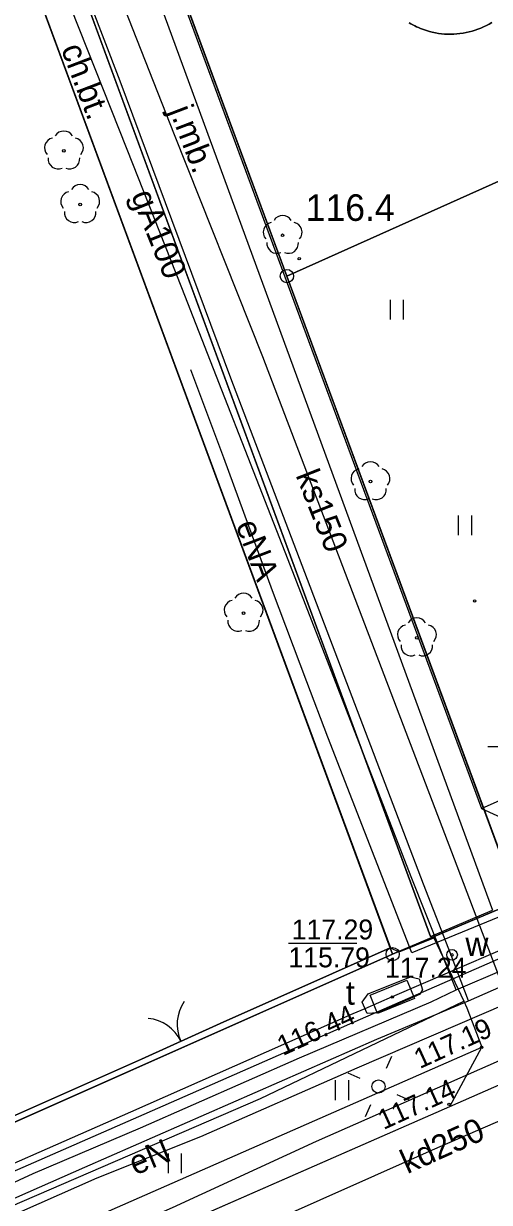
# Model space of a CAD drawing. Extents: x 6434771 to 6436222, y 5663454 to 5664782.
# Drawn here: x 6435238.45 to 6435255.99, y 5664227.82 to 5664272.2 of the extents above; entities that cross this region are included whole.
import ezdxf

# ---------------------------------------------------------------- set-up
doc = ezdxf.new("R2010")
doc.units = 0
for name, color, linetype in [('Warstwa 1', 7, 'Continuous'), ('Warstwa 10', 7, 'Continuous'), ('Warstwa 11', 7, 'Continuous'), ('Warstwa 12', 7, 'Continuous'), ('Warstwa 13', 7, 'Continuous'), ('Warstwa 14', 7, 'Continuous'), ('Warstwa 15', 7, 'Continuous'), ('Warstwa 2', 7, 'Continuous'), ('Warstwa 20', 7, 'Continuous'), ('Warstwa 21', 7, 'Continuous'), ('Warstwa 25', 7, 'Continuous'), ('Warstwa 3', 7, 'Continuous'), ('Warstwa 4', 7, 'Continuous'), ('Warstwa 5', 7, 'Continuous'), ('Warstwa 6', 7, 'Continuous'), ('Warstwa 7', 7, 'Continuous'), ('Warstwa 8', 7, 'Continuous'), ('Warstwa 9', 7, 'Continuous')]:
    doc.layers.add(name, color=color, linetype=linetype)

msp = doc.modelspace()

# ---------------------------------------------------------------- linework, layer by layer
at = {"layer": 'Warstwa 1'}
for p, q in [((6435240.027, 5664285.223), (6435248.364, 5664262.699)), ((6435240.027, 5664285.223), (6435248.364, 5664262.699)), ((6435235.07, 5664283.87), (6435252.346, 5664237.168)), ((6435235.07, 5664283.87), (6435252.346, 5664237.168)), ((6435248.364, 5664262.699), (6435268.423, 5664271.677)), ((6435248.364, 5664262.699), (6435268.423, 5664271.677)), ((6435248.364, 5664262.699), (6435257.06, 5664239.171)), ((6435248.364, 5664262.699), (6435257.06, 5664239.171)), ((6435252.346, 5664237.168), (6435257.06, 5664239.171)), ((6435252.346, 5664237.168), (6435257.06, 5664239.171)), ((6435154.317, 5664193.62), (6435252.346, 5664237.168)), ((6435154.317, 5664193.62), (6435252.346, 5664237.168))]:
    msp.add_line(p, q, dxfattribs=at)
msp.add_lwpolyline([(6435256.082, 5664272.242), (6435255.981, 5664272.183), (6435255.879, 5664272.129), (6435255.773, 5664272.079), (6435255.666, 5664272.032), (6435255.558, 5664271.99), (6435255.448, 5664271.952), (6435255.337, 5664271.918), (6435255.225, 5664271.888), (6435255.111, 5664271.864), (6435254.997, 5664271.843), (6435254.882, 5664271.826), (6435254.766, 5664271.814), (6435254.65, 5664271.806), (6435254.534, 5664271.804), (6435254.417, 5664271.804), (6435254.301, 5664271.81), (6435254.185, 5664271.821), (6435254.07, 5664271.835), (6435253.955, 5664271.854), (6435253.84, 5664271.877), (6435253.728, 5664271.905), (6435253.616, 5664271.937), (6435253.541, 5664271.963), (6435253.467, 5664271.991), (6435253.393, 5664272.02), (6435253.32, 5664272.051), (6435253.248, 5664272.084), (6435253.176, 5664272.12), (6435253.106, 5664272.157), (6435253.037, 5664272.196), (6435252.969, 5664272.237)], dxfattribs=at)
at = {"layer": 'Warstwa 10'}
for q in [(6435281.309, 5664253.957), (6435257.771, 5664241.703)]:
    msp.add_line((6435255.692, 5664242.658), q, dxfattribs=at)
for centre in [(6435248.364, 5664262.699), (6435252.346, 5664237.168)]:
    msp.add_circle(centre, 0.25, dxfattribs=at)
at = {"layer": 'Warstwa 11'}
for centre in [(6435239.966, 5664267.409), (6435240.578, 5664265.392), (6435248.203, 5664264.232), (6435251.511, 5664254.96), (6435246.733, 5664250.005), (6435253.26, 5664249.079)]:
    msp.add_circle(centre, 0.05, dxfattribs=at)
for centre, start, end in [((6435239.609, 5664267.525), 102.1471, 221.8529), ((6435239.966, 5664267.784), 30.1471, 149.8529), ((6435240.323, 5664267.525), 318.1471, 77.8529), ((6435239.746, 5664267.106), 174.1471, 293.8529), ((6435240.186, 5664267.106), 246.1471, 5.8529), ((6435240.578, 5664265.767), 30.1471, 149.8529), ((6435240.221, 5664265.508), 102.1471, 221.8529), ((6435240.935, 5664265.508), 318.1471, 77.8529), ((6435240.358, 5664265.089), 174.1471, 293.8529), ((6435240.798, 5664265.089), 246.1471, 5.8529), ((6435248.203, 5664264.607), 30.1471, 149.8529), ((6435247.846, 5664264.348), 102.1471, 221.8529), ((6435248.56, 5664264.348), 318.1471, 77.8529), ((6435247.983, 5664263.929), 174.1471, 293.8529), ((6435248.423, 5664263.929), 246.1471, 5.8529), ((6435251.154, 5664255.076), 102.1471, 221.8529), ((6435251.511, 5664255.335), 30.1471, 149.8529), ((6435251.868, 5664255.076), 318.1471, 77.8529), ((6435251.291, 5664254.657), 174.1471, 293.8529), ((6435251.731, 5664254.657), 246.1471, 5.8529), ((6435246.733, 5664250.38), 30.1471, 149.8529), ((6435246.376, 5664250.121), 102.1471, 221.8529), ((6435247.09, 5664250.121), 318.1471, 77.8529), ((6435246.513, 5664249.702), 174.1471, 293.8529), ((6435246.953, 5664249.702), 246.1471, 5.8529), ((6435253.26, 5664249.454), 30.1471, 149.8529), ((6435252.903, 5664249.195), 102.1471, 221.8529), ((6435253.617, 5664249.195), 318.1471, 77.8529), ((6435253.04, 5664248.776), 174.1471, 293.8529), ((6435253.48, 5664248.776), 246.1471, 5.8529)]:
    msp.add_arc(centre, 0.375, start, end, dxfattribs=at)
at = {"layer": 'Warstwa 12'}
for points in [[(6435255.208, 5664235.41), (6435254.548, 5664237.129), (6435253.502, 5664239.802), (6435246.255, 5664258.857), (6435242.084, 5664270.031), (6435235.344, 5664287.563), (6435229.214, 5664303.793), (6435227.47, 5664308.88), (6435226.34, 5664311.06), (6435225.386, 5664313.892), (6435224.7, 5664315.45), (6435222.922, 5664319.575), (6435222.737, 5664320.017)], [(6435254.742, 5664235.822), (6435253.049, 5664240.076), (6435248.411, 5664252.015), (6435244.402, 5664262.257), (6435242.347, 5664267.462), (6435238.734, 5664276.587), (6435237.335, 5664280.216), (6435235.03, 5664286.426), (6435230.515, 5664298.698), (6435226.86, 5664308.671), (6435225.999, 5664311.022), (6435224.996, 5664314.44), (6435224.225, 5664316.812)], [(6435277.58, 5664217.824), (6435274.918, 5664221.537), (6435273.989, 5664222.89), (6435272.244, 5664226.382), (6435268.921, 5664233.533), (6435264.775, 5664242.17), (6435262.979, 5664241.403), (6435262.107, 5664240.966), (6435258.199, 5664239.331), (6435253.063, 5664237.218), (6435249.905, 5664245.344), (6435249.118, 5664247.419), (6435247.819, 5664250.853), (6435245.991, 5664255.861), (6435244.743, 5664259.163)], [(6435281.244, 5664248.549), (6435276.826, 5664246.351), (6435273.945, 5664245.148), (6435271.177, 5664243.879), (6435267.676, 5664242.378), (6435264.71, 5664240.947), (6435257.662, 5664237.856), (6435253.411, 5664236.025), (6435252.331, 5664235.562), (6435251.303, 5664235.113), (6435250.848, 5664234.924), (6435242.474, 5664231.222), (6435234.812, 5664227.859), (6435226.14, 5664223.979)], [(6435163.258, 5664195.462), (6435165.422, 5664196.444), (6435173.188, 5664199.843), (6435177.707, 5664201.903), (6435184.289, 5664204.931), (6435185.443, 5664205.514), (6435192.607, 5664208.727), (6435197.847, 5664211.091), (6435203.131, 5664213.378), (6435208.097, 5664215.562), (6435211.52, 5664217.219), (6435217.133, 5664219.729), (6435230.14, 5664225.514), (6435235.984, 5664228.085), (6435243.7, 5664231.462), (6435250.73, 5664234.549), (6435258.689, 5664238.017), (6435266.557, 5664241.428), (6435276.882, 5664245.994), (6435281.236, 5664247.937)], [(6435254.742, 5664235.822), (6435258.384, 5664237.389), (6435262.593, 5664239.264), (6435266.875, 5664241.068), (6435270.591, 5664242.726), (6435276.64, 5664245.447), (6435281.231, 5664247.512)], [(6435255.208, 5664235.41), (6435259.712, 5664237.396), (6435264.836, 5664239.616), (6435267.518, 5664240.718), (6435268.652, 5664241.233), (6435271.447, 5664242.503), (6435280.135, 5664246.267), (6435281.222, 5664246.774)], [(6435166.227, 5664195.426), (6435174.241, 5664198.938), (6435184.795, 5664203.774), (6435190.869, 5664206.408), (6435197.069, 5664209.142), (6435206.327, 5664213.231), (6435212.589, 5664216.074), (6435219.21, 5664219.064), (6435221.954, 5664220.187), (6435223.302, 5664220.828), (6435236.068, 5664226.475), (6435241.22, 5664228.753), (6435245.127, 5664230.31), (6435251.006, 5664232.889), (6435259.495, 5664236.537), (6435265.624, 5664239.277), (6435269.893, 5664241.085), (6435272.641, 5664242.393), (6435275.176, 5664243.361), (6435276.604, 5664244.159), (6435278.452, 5664244.874), (6435281.216, 5664246.228)], [(6435166.14, 5664196.44), (6435172.501, 5664198.981), (6435180.622, 5664202.634), (6435187.375, 5664205.684), (6435197.427, 5664210.252), (6435208.741, 5664215.43), (6435215.773, 5664218.661), (6435220.459, 5664220.797), (6435223.701, 5664222.292), (6435226.604, 5664223.534), (6435232.618, 5664226.199), (6435236.028, 5664227.627), (6435238.812, 5664228.918), (6435242.852, 5664230.628), (6435248.839, 5664233.268), (6435253.798, 5664235.377), (6435254.742, 5664235.822)], [(6435165.539, 5664195.435), (6435172.718, 5664198.58), (6435178.903, 5664201.208), (6435188.571, 5664205.582), (6435194.746, 5664208.511), (6435210.406, 5664215.591), (6435226.228, 5664222.753), (6435240.75, 5664229.151), (6435251.751, 5664233.964), (6435255.208, 5664235.41)]]:
    msp.add_lwpolyline(points, dxfattribs=at)
at = {"layer": 'Warstwa 13'}
for centre in [(6435248.826, 5664263.357), (6435255.43, 5664250.467)]:
    msp.add_circle(centre, 0.045, dxfattribs=at)
at = {"layer": 'Warstwa 14'}
for p, q in [((6435255.927, 5664244.993), (6435258.35, 5664244.993)), ((6435248.429, 5664237.584), (6435250.997, 5664237.584))]:
    msp.add_line(p, q, dxfattribs=at)
msp.add_circle((6435252.331, 5664235.562), 0.045, dxfattribs=at)
msp.add_circle((6435252.331, 5664235.562), 0.045, dxfattribs=at)
msp.add_circle((6435252.331, 5664235.562), 0.045, dxfattribs=at)
at = {"layer": 'Warstwa 15'}
msp.add_lwpolyline([(6435251.426, 5664235.672), (6435253.015, 5664236.312), (6435253.345, 5664236.242), (6435253.471, 5664235.829), (6435253.353, 5664235.649), (6435251.78, 5664234.959), (6435251.384, 5664234.931), (6435251.192, 5664235.362)], close=True, dxfattribs=at)
at = {"layer": 'Warstwa 2'}
msp.add_line((6435255.692, 5664242.658), (6435257.771, 5664241.703), dxfattribs=at)
for points in [[(6435252.269, 5664237.413), (6435235.175, 5664283.592)], [(6435242.138, 5664283.697), (6435245.029, 5664276.331), (6435243.452, 5664275.751), (6435255.692, 5664242.658)], [(6435252.255, 5664237.406), (6435245.854, 5664234.564)], [(6435242.885, 5664233.218), (6435189.586, 5664209.532), (6435157.958, 5664195.526)]]:
    msp.add_lwpolyline(points, dxfattribs=at)
msp.add_circle((6435251.812, 5664232.189), 0.25, dxfattribs=at)
at = {"layer": 'Warstwa 20'}
msp.add_line((6435255.692, 5664242.658), (6435257.771, 5664241.703), dxfattribs=at)
at = {"layer": 'Warstwa 21'}
msp.add_line((6435255.692, 5664242.658), (6435281.309, 5664253.957), dxfattribs=at)
at = {"layer": 'Warstwa 25'}
for centre in [(6435255.703, 5664233.667), (6435254.464, 5664231.514)]:
    msp.add_circle(centre, 0.045, dxfattribs=at)
at = {"layer": 'Warstwa 3'}
msp.add_lwpolyline([(6435245.854, 5664234.564), (6435242.885, 5664233.218)], dxfattribs=at)
for centre, start, end in [((6435245.728, 5664234.527), 145.0898, 205.0898), ((6435243.012, 5664233.255), 25.0898, 85.0898)]:
    msp.add_arc(centre, 1.5, start, end, dxfattribs=at)
at = {"layer": 'Warstwa 4'}
msp.add_lwpolyline([(6435251.779, 5664234.931), (6435251.495, 5664235.625), (6435252.883, 5664236.193), (6435253.167, 5664235.499)], close=True, dxfattribs=at)
for points in [[(6435252.112, 5664232.877), (6435252.311, 5664233.335)], [(6435251.124, 5664232.489), (6435250.666, 5664232.688)], [(6435251.512, 5664231.501), (6435251.313, 5664231.043)], [(6435252.5, 5664231.889), (6435252.958, 5664231.69)]]:
    msp.add_lwpolyline(points, dxfattribs=at)
msp.add_circle((6435254.583, 5664237.144), 0.2, dxfattribs=at)
at = {"layer": 'Warstwa 5'}
for p, q in [((6435243.452, 5664275.751), (6435255.692, 5664242.658)), ((6435252.969, 5664272.237), (6435253.037, 5664272.196)), ((6435253.037, 5664272.196), (6435253.106, 5664272.157)), ((6435253.106, 5664272.157), (6435253.176, 5664272.12)), ((6435253.176, 5664272.12), (6435253.248, 5664272.084)), ((6435253.248, 5664272.084), (6435253.32, 5664272.051)), ((6435253.32, 5664272.051), (6435253.393, 5664272.02)), ((6435253.393, 5664272.02), (6435253.467, 5664271.991)), ((6435253.467, 5664271.991), (6435253.541, 5664271.963)), ((6435253.541, 5664271.963), (6435253.616, 5664271.937)), ((6435253.616, 5664271.937), (6435253.728, 5664271.905)), ((6435253.728, 5664271.905), (6435253.84, 5664271.877)), ((6435253.84, 5664271.877), (6435253.955, 5664271.854)), ((6435253.955, 5664271.854), (6435254.07, 5664271.835)), ((6435254.882, 5664271.826), (6435254.997, 5664271.843)), ((6435254.997, 5664271.843), (6435255.111, 5664271.864)), ((6435255.111, 5664271.864), (6435255.225, 5664271.888)), ((6435255.225, 5664271.888), (6435255.337, 5664271.918)), ((6435255.337, 5664271.918), (6435255.448, 5664271.952)), ((6435255.448, 5664271.952), (6435255.558, 5664271.99)), ((6435255.558, 5664271.99), (6435255.666, 5664272.032)), ((6435255.666, 5664272.032), (6435255.773, 5664272.079)), ((6435255.773, 5664272.079), (6435255.879, 5664272.129)), ((6435255.879, 5664272.129), (6435255.981, 5664272.183)), ((6435255.981, 5664272.183), (6435256.082, 5664272.242)), ((6435254.07, 5664271.835), (6435254.185, 5664271.821)), ((6435254.185, 5664271.821), (6435254.301, 5664271.81)), ((6435254.301, 5664271.81), (6435254.417, 5664271.804)), ((6435254.417, 5664271.804), (6435254.534, 5664271.804)), ((6435254.534, 5664271.804), (6435254.65, 5664271.806)), ((6435254.65, 5664271.806), (6435254.766, 5664271.814)), ((6435254.766, 5664271.814), (6435254.882, 5664271.826)), ((6435252.26, 5664261.057), (6435252.26, 5664261.807)), ((6435252.76, 5664261.057), (6435252.76, 5664261.807)), ((6435254.823, 5664252.938), (6435254.823, 5664253.688)), ((6435255.323, 5664252.938), (6435255.323, 5664253.688)), ((6435255.692, 5664242.658), (6435281.309, 5664253.957)), ((6435247.37, 5664231.738), (6435255.026, 5664235.399)), ((6435255.026, 5664235.399), (6435255.141, 5664235.154)), ((6435255.141, 5664235.154), (6435255.703, 5664233.667)), ((6435228.298, 5664221.648), (6435255.703, 5664233.667)), ((6435250.194, 5664231.674), (6435250.194, 5664232.424)), ((6435250.694, 5664231.674), (6435250.694, 5664232.424)), ((6435229.446, 5664223.994), (6435247.37, 5664231.738)), ((6435243.9, 5664228.92), (6435243.9, 5664229.67)), ((6435244.4, 5664228.92), (6435244.4, 5664229.67))]:
    msp.add_line(p, q, dxfattribs=at)
at = {"layer": 'Warstwa 6'}
for points in [[(6435224.781, 5664359.157), (6435224.331, 5664359.953), (6435218.819, 5664358.13), (6435213.95, 5664356.59), (6435226.326, 5664322.384), (6435221.554, 5664320.562), (6435235.07, 5664283.87), (6435252.346, 5664237.168), (6435257.06, 5664239.171), (6435248.364, 5664262.699), (6435240.027, 5664285.223), (6435238.504, 5664289.102), (6435231.756, 5664307.466), (6435242.171, 5664311.221), (6435240.078, 5664316.717), (6435239.35, 5664318.67), (6435238.32, 5664321.48)], [(6435240.027, 5664285.223), (6435248.364, 5664262.699), (6435268.423, 5664271.677), (6435271.228, 5664272.863), (6435263.354, 5664294.031)], [(6435252.346, 5664237.168), (6435235.07, 5664283.87), (6435199.266, 5664276.156), (6435151.139, 5664265.788), (6435151.448, 5664195.415), (6435151.806, 5664194.42), (6435152.448, 5664193.743), (6435153.306, 5664193.562), (6435154.317, 5664193.62)], [(6435257.06, 5664239.171), (6435278.528, 5664248.892), (6435268.423, 5664271.677), (6435248.364, 5664262.699)], [(6435207.671, 5664193.885), (6435247.344, 5664211.396), (6435287.693, 5664229.399), (6435327.816, 5664247.024), (6435328.967, 5664271.142), (6435315.455, 5664265.206), (6435299.068, 5664257.994), (6435278.528, 5664248.892), (6435257.06, 5664239.171), (6435252.346, 5664237.168), (6435154.317, 5664193.62), (6435155.042, 5664172.61), (6435157.213, 5664173.533), (6435184.837, 5664184.49)]]:
    msp.add_lwpolyline(points, close=True, dxfattribs=at)
for points in [[(6435253.774, 5664237.831), (6435228.494, 5664306.476)], [(6435172.854, 5664195.346), (6435191.468, 5664203.572), (6435230.66, 5664220.999), (6435254.496, 5664231.432)]]:
    msp.add_lwpolyline(points, dxfattribs=at)
for centre in [(6435254.583, 5664237.144), (6435252.331, 5664235.562)]:
    msp.add_circle(centre, 0.045, dxfattribs=at)
at = {"layer": 'Warstwa 7'}
for points in [[(6435257.398, 5664233.575), (6435254.674, 5664240.746), (6435247.458, 5664259.654), (6435244.136, 5664268.015), (6435242.246, 5664272.802), (6435242.034, 5664273.175), (6435237.967, 5664284.093), (6435232.562, 5664299.101), (6435229.095, 5664308.599), (6435227.146, 5664313.784), (6435225.972, 5664316.382)], [(6435247.443, 5664226.961), (6435253.851, 5664229.808), (6435258.5, 5664231.82), (6435261.856, 5664233.378), (6435265.389, 5664234.862), (6435268.25, 5664236.181), (6435269.23, 5664236.604), (6435271.381, 5664237.532), (6435276.395, 5664239.796), (6435278.098, 5664240.485), (6435279.168, 5664240.935), (6435281.163, 5664241.859)], [(6435257.398, 5664233.575), (6435256.355, 5664233.157), (6435249.47, 5664230.116), (6435244.045, 5664227.62), (6435236.976, 5664224.52), (6435231.274, 5664221.984), (6435230.463, 5664221.621), (6435225.75, 5664219.51), (6435219.998, 5664216.91), (6435217.838, 5664215.88), (6435215.87, 5664215.025), (6435215.048, 5664214.587), (6435209.205, 5664212.035), (6435202.891, 5664209.154), (6435195.921, 5664206.053), (6435192.914, 5664204.64)]]:
    msp.add_lwpolyline(points, dxfattribs=at)
at = {"layer": 'Warstwa 8'}
for p, q in [((6435228.494, 5664306.476), (6435253.774, 5664237.831)), ((6435242.63, 5664275.58), (6435256.106, 5664238.823)), ((6435253.774, 5664237.831), (6435256.106, 5664238.823)), ((6435254.496, 5664231.432), (6435259.195, 5664233.509)), ((6435230.66, 5664220.999), (6435254.496, 5664231.432))]:
    msp.add_line(p, q, dxfattribs=at)
at = {"layer": 'Warstwa 9'}
for p, q in [((6435228.494, 5664306.476), (6435253.774, 5664237.831)), ((6435235.175, 5664283.592), (6435252.269, 5664237.413)), ((6435253.774, 5664237.831), (6435256.106, 5664238.823)), ((6435252.587, 5664237.255), (6435253.903, 5664237.79)), ((6435252.587, 5664237.255), (6435253.903, 5664237.79)), ((6435253.774, 5664237.831), (6435253.903, 5664237.79)), ((6435253.774, 5664237.831), (6435253.903, 5664237.79)), ((6435253.903, 5664237.79), (6435255.026, 5664235.399)), ((6435253.903, 5664237.79), (6435255.026, 5664235.399)), ((6435245.854, 5664234.564), (6435252.255, 5664237.406)), ((6435252.255, 5664237.406), (6435252.269, 5664237.413)), ((6435252.255, 5664237.406), (6435252.587, 5664237.255)), ((6435252.255, 5664237.406), (6435252.587, 5664237.255)), ((6435247.37, 5664231.738), (6435255.026, 5664235.399)), ((6435255.026, 5664235.399), (6435255.141, 5664235.154)), ((6435255.141, 5664235.154), (6435255.703, 5664233.667)), ((6435242.885, 5664233.218), (6435245.854, 5664234.564)), ((6435228.298, 5664221.648), (6435255.703, 5664233.667)), ((6435254.496, 5664231.432), (6435255.703, 5664233.667)), ((6435254.496, 5664231.432), (6435255.703, 5664233.667)), ((6435254.496, 5664231.432), (6435259.195, 5664233.509)), ((6435189.586, 5664209.532), (6435242.885, 5664233.218)), ((6435229.446, 5664223.994), (6435247.37, 5664231.738)), ((6435230.66, 5664220.999), (6435254.496, 5664231.432))]:
    msp.add_line(p, q, dxfattribs=at)

# ---------------------------------------------------------------- texts
at = {"layer": 'Warstwa 13'}
for s, rotation, p in [('gA100', 291.922, (6435242.482, 5664265.736)), ('eNA', 290.7474, (6435246.425, 5664253.327)), ('eN', 22.4198, (6435242.647, 5664228.831))]:
    msp.add_text(s, height=0.9, rotation=rotation, dxfattribs=at).set_placement(p)
msp.add_text('116.4', height=1, dxfattribs=at).set_placement((6435249.073, 5664264.775))
at = {"layer": 'Warstwa 14'}
msp.add_text('115.79', height=0.75, dxfattribs=at).set_placement((6435248.422, 5664236.674))
msp.add_text('116.44', height=0.75, rotation=24.5398, dxfattribs=at).set_placement((6435248.212, 5664233.332))
at = {"layer": 'Warstwa 25'}
for s, rotation, p in [('117.19', 24.5341, (6435253.369, 5664232.842)), ('117.14', 24.5455, (6435252.003, 5664230.546))]:
    msp.add_text(s, height=0.75, rotation=rotation, dxfattribs=at).set_placement(p)
at = {"layer": 'Warstwa 5'}
for s, p in [('w', (6435255.086, 5664237.102)), ('t', (6435250.586, 5664235.266))]:
    msp.add_text(s, height=0.9, dxfattribs=at).set_placement(p)
at = {"layer": 'Warstwa 6'}
for s, p in [('117.29', (6435248.545, 5664237.724)), ('117.24', (6435252.06, 5664236.285))]:
    msp.add_text(s, height=0.75, dxfattribs=at).set_placement(p)
at = {"layer": 'Warstwa 7'}
for s, rotation, p in [('ks150', 291.584, (6435248.683, 5664255.201)), ('kd250', 24.0929, (6435252.895, 5664228.885))]:
    msp.add_text(s, height=0.9, rotation=rotation, dxfattribs=at).set_placement(p)
at = {"layer": 'Warstwa 8'}
msp.add_text('j.mb.', height=0.9, rotation=290.8276, dxfattribs=at).set_placement((6435243.931, 5664268.932))
at = {"layer": 'Warstwa 9'}
msp.add_text('ch.bt.', height=0.9, rotation=290.9136, dxfattribs=at).set_placement((6435239.843, 5664271.254))

doc.saveas('drawing.dxf')
